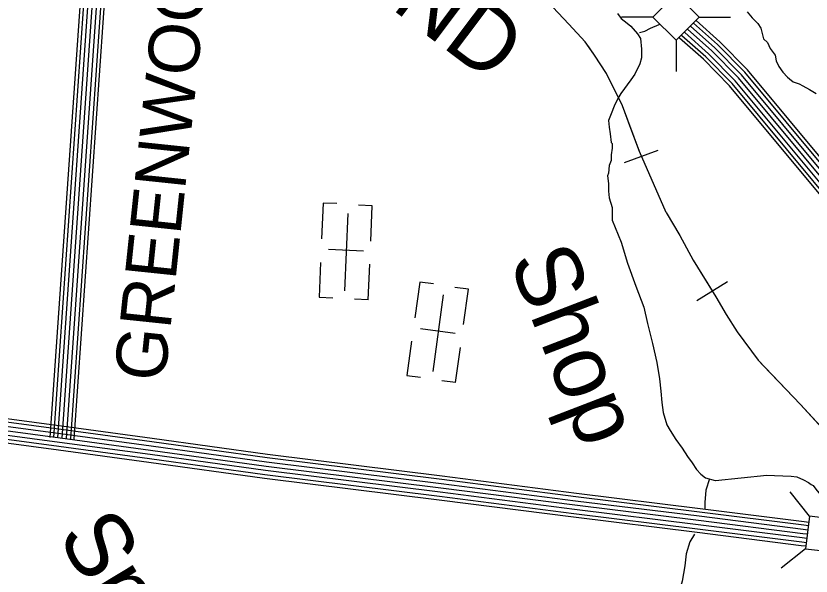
# Model space of a CAD drawing. Extents: x 1788175 to 1969470, y 584502 to 738744.
# Drawn here: x 1897454 to 1903219, y 653258 to 657322 of the extents above; entities that cross this region are included whole.
import ezdxf

# ---------------------------------------------------------------- set-up
doc = ezdxf.new("R2010")
doc.units = 0
for name, color, linetype in [('DESIGN - CONTOURS - Intermediate with optional Text', 7, 'Continuous'), ('DESIGN - DRAINAGE - Bridges and Cross Drains Size Text', 7, 'Continuous'), ('DESIGN - ROW - Right-of-Way and Easement Labels', 7, 'Continuous'), ('DESIGN - TRANSPORTATION - Text', 7, 'Continuous'), ('DESIGN - UTILITIES - Cable (Underground) with Text', 7, 'Continuous'), ('DESIGN - VEGETATION - Features with Text', 7, 'Continuous'), ('SURVEY - CENTERLINE - Preliminary Text', 7, 'Continuous'), ('SURVEY - DRAINAGE - Storm Sewer', 7, 'Continuous'), ('SURVEY - TRANSPORTATION - Roads', 7, 'Continuous')]:
    doc.layers.add(name, color=color, linetype=linetype)

msp = doc.modelspace()

# ---------------------------------------------------------------- linework, layer by layer
at = {"layer": 'DESIGN - CONTOURS - Intermediate with optional Text'}
for p, q in [((1902108.2, 656345.8), (1901864.5, 656255)), ((1902391.2, 655258.4), (1902612.4, 655395.1))]:
    msp.add_line(p, q, dxfattribs=at)
for points in [[(1901612.9, 657089.2), (1901580.8, 657135), (1901461.8, 657262), (1901307.1, 657427.2), (1901158.3, 657566.4)], [(1902167.7, 655895.7), (1901974.4, 656339.4), (1901851.1, 656670.6), (1901734.9, 656903.6), (1901650, 657036.4), (1901580.8, 657135), (1901461.8, 657262), (1901307.1, 657427.2)], [(1901913, 656504.3), (1901851.1, 656670.6), (1901734.9, 656903.6), (1901650, 657036.4), (1901612.9, 657089.2)], [(1902167.7, 655895.7), (1901974.4, 656339.4), (1901913, 656504.3)], [(1902167.7, 655895.7), (1902267, 655730), (1902364.2, 655549.4), (1902528.1, 655284.2), (1902603.1, 655155.5), (1902682.1, 655030.8), (1902836.4, 654825.5), (1903141.8, 654503), (1903782.2, 653809.7), (1904035.9, 653529.6), (1904119.3, 653446.9), (1904214.6, 653364.1), (1904329.9, 653277.2), (1904560.6, 653127.4), (1904839.1, 652947.2), (1905177.3, 652734.6), (1905531.6, 652523.8), (1905678.7, 652422.7), (1905804, 652335.7), (1905919.4, 652260.8)], [(1902167.7, 655895.7), (1902267, 655730), (1902364.2, 655549.4), (1902501.8, 655326.7)], [(1902501.8, 655326.7), (1902528.1, 655284.2), (1902603.1, 655155.5), (1902682.1, 655030.8), (1902836.4, 654825.5), (1902875.3, 654784.4)], [(1902875.3, 654784.4), (1903141.8, 654503), (1903326.7, 654302.9)]]:
    msp.add_lwpolyline(points, dxfattribs=at)
at = {"layer": 'DESIGN - TRANSPORTATION - Text'}
for points in [[(1902756.8, 657350.6), (1902791.5, 657308.9), (1902833.2, 657267.2), (1902854, 657232.5), (1902861, 657204.7), (1902874.9, 657156.1), (1902902.7, 657128.3), (1902923.5, 657086.6), (1902958.3, 657038), (1902965.2, 656996.3), (1902986.1, 656954.6), (1903013.8, 656912.9), (1903048.6, 656878.2), (1903062.5, 656864.3), (1903090.3, 656843.4), (1903132, 656829.5), (1903159.7, 656815.6), (1903208.4, 656787.8), (1903257, 656760)], [(1901815.3, 657338.5), (1901843.1, 657303.7), (1901884.8, 657269), (1901912.6, 657248.1), (1901961.2, 657192.6), (1901982.1, 657157.8), (1901989, 657081.4), (1901989, 657018.9), (1901978.6, 656973.7), (1901942, 656899.6), (1901912.6, 656859.1), (1901839.6, 656758.3)], [(1901975.3, 657201), (1902013.3, 657211.7), (1902055, 657232.5), (1902117.6, 657260.3), (1902123.8, 657262.4)], [(1901839.6, 656758.3), (1901818.8, 656723.6), (1901791, 656668), (1901770.2, 656612.4), (1901749.3, 656563.8), (1901756.3, 656515.1), (1901763.2, 656466.5), (1901770.2, 656404), (1901777.1, 656397), (1901777.1, 656362.3), (1901770.2, 656313.6), (1901770.2, 656271.9), (1901756.3, 656237.2), (1901749.3, 656181.6), (1901742.4, 656160.8), (1901749.3, 656105.2), (1901749.3, 656049.6), (1901756.3, 656001), (1901777.1, 655931.5), (1901777.1, 655841.2)], [(1901777.1, 655841.2), (1901843.4, 655679.5), (1901888.3, 655529), (1901948.9, 655360.4), (1902007.7, 655207.8), (1902032.8, 655091.5), (1902069.7, 654945.1), (1902100.6, 654806.8), (1902119.7, 654688.5), (1902131, 654600.3), (1902136.3, 654518.2), (1902145.8, 654444.1), (1902173.1, 654355.8), (1902198.7, 654313.6), (1902238.2, 654249.2), (1902283.7, 654184.8), (1902323.2, 654126.5), (1902356.9, 654080.2), (1902388.5, 654031.9), (1902420.2, 653997.7), (1902454, 653971.4), (1902523.8, 653950.9), (1902526.1, 653951)], [(1902482.2, 653963.1), (1902455.3, 653881.3), (1902448.6, 653791.2), (1902450, 653743.5)], [(1902526.1, 653951), (1902897.5, 653990.4), (1902952.7, 653987.3), (1903073.9, 653983.5), (1903117, 653978.7), (1903164.1, 653956.4), (1903200.3, 653937.7), (1903220.2, 653923.3), (1903234, 653914.1), (1903254.6, 653888.8), (1903296, 653835.9), (1903306.2, 653797.3), (1903314.4, 653748.5), (1903315.7, 653679)], [(1902373.6, 653561.6), (1902340.5, 653505.7), (1902313.8, 653419.8), (1902303.1, 653331.8), (1902284.3, 653221.8), (1902253.4, 653109.9), (1902222.9, 653034.1), (1902186.2, 652950.3), (1902169.8, 652890.3), (1902163.2, 652820.3), (1902164.7, 652754.2), (1902156.2, 652690.2), (1902149.5, 652598.2), (1902149, 652528.1), (1902164.3, 652445.9), (1902169.9, 652393.8), (1902170.7, 652310.6), (1902161.1, 652289.8)]]:
    msp.add_lwpolyline(points, dxfattribs=at)
at = {"layer": 'DESIGN - UTILITIES - Cable (Underground) with Text'}
for p, q in [((1899682, 655964.2), (1899670.9, 655703.6)), ((1899781.6, 655959.9), (1899682.6, 655964.1)), ((1900037.9, 655945.1), (1899938.2, 655949.3)), ((1900026.9, 655688.5), (1900037.8, 655945.1)), ((1899973.7, 655616.3), (1899720.4, 655627.1)), ((1899663.6, 655532.8), (1899652.9, 655281.5)), ((1900008.7, 655262.5), (1900019.7, 655520.3)), ((1900382, 655390.7), (1900346.6, 655132.3)), ((1900480.7, 655377.2), (1900382.6, 655390.6)), ((1900734.5, 655338.5), (1900635.7, 655352)), ((1900699.6, 655084.1), (1900734.4, 655338.5)), ((1899653.1, 655281.5), (1899751.2, 655277.4)), ((1900008.6, 655262.5), (1899909.2, 655266.7)), ((1900640, 655017.2), (1900388.7, 655051.6)), ((1900323.4, 654962.9), (1900289.4, 654713.8)), ((1900641.8, 654661.6), (1900676.8, 654917.3)), ((1900289.5, 654713.7), (1900386.9, 654700.5)), ((1900641.7, 654661.6), (1900543.1, 654675.1))]:
    msp.add_line(p, q, dxfattribs=at)
for points in [[(1899859.9, 655889.1), (1899835.9, 655326.6)], [(1900552.1, 655299.4), (1900475.8, 654741.5)]]:
    msp.add_lwpolyline(points, dxfattribs=at)
at = {"layer": 'SURVEY - CENTERLINE - Preliminary Text'}
for points in [[(1905528, 653419.8), (1905449.4, 653514.9), (1905303.1, 653705.9), (1905098.9, 653963.9), (1904475.2, 654733.1), (1903900.9, 655468.1), (1902715.3, 656893.4), (1902519.3, 657092.7), (1902346.4, 657246.2), (1902344, 657248.5)], [(1905556.2, 653434.3), (1905473.6, 653534.2), (1905327.6, 653724.9), (1905123.1, 653983.3), (1904499.4, 654752.4), (1903925.1, 655487.6), (1902738.3, 656914.2), (1902540.6, 657115.2), (1902367.5, 657268.9), (1902365.9, 657270.4)], [(1905582.8, 653442.5), (1905493.8, 653550.2), (1905347.9, 653740.7), (1905143.2, 653999.4), (1904519.5, 654768.4), (1903945.1, 655503.7), (1902757.4, 656931.5), (1902558.4, 657133.8), (1902385.1, 657287.6), (1902384.1, 657288.6)], [(1905466.4, 653348.3), (1905376.6, 653457), (1905229.7, 653648.8), (1905026.3, 653905.8), (1904402.4, 654675.2), (1903828.5, 655409.7), (1902646.3, 656831), (1902455.2, 657025.2), (1902282.8, 657178.3), (1902278.3, 657182.8)], [(1905482.6, 653377.3), (1905400.8, 653476.3), (1905254.2, 653667.8), (1905050.5, 653925.2), (1904426.6, 654694.5), (1903852.7, 655429.2), (1902669.3, 656851.8), (1902476.5, 657047.7), (1902304, 657201), (1902300.2, 657204.7)], [(1905503.5, 653400.7), (1905425.1, 653495.6), (1905278.6, 653686.8), (1905074.7, 653944.6), (1904450.9, 654713.8), (1903876.8, 655448.7), (1902692.3, 656872.6), (1902497.9, 657070.2), (1902325.2, 657223.6), (1902322.1, 657226.6)], [(1905457.1, 653320.8), (1905357.2, 653441.6), (1905210.2, 653633.6), (1905007, 653890.3), (1904383.1, 654659.8), (1903809.3, 655394.2), (1902627.9, 656814.4), (1902438.1, 657007.3), (1902265.9, 657160.3), (1902260.8, 657165.3)]]:
    msp.add_lwpolyline(points, dxfattribs=at)
at = {"layer": 'SURVEY - DRAINAGE - Storm Sewer'}
for p, q in [((1902072.8, 657313.3), (1901845.7, 657313.3)), ((1902408.8, 657313.3), (1902636, 657313.3)), ((1902240.8, 657145.4), (1902240.8, 656918.3)), ((1903207.2, 653691.8), (1903066.5, 653870.1)), ((1903179.5, 653455.8), (1903001.2, 653315.1))]:
    msp.add_line(p, q, dxfattribs=at)
for points in [[(1902072.8, 657313.3), (1902240.8, 657145.4), (1902408.8, 657313.3), (1902240.8, 657481.4)], [(1903179.5, 653455.8), (1903415.4, 653428), (1903443.2, 653664), (1903207.2, 653691.8)]]:
    msp.add_lwpolyline(points, close=True, dxfattribs=at)
at = {"layer": 'SURVEY - TRANSPORTATION - Roads'}
for points in [[(1898415.4, 660757.7), (1898275.6, 660674.2), (1898164.9, 660550.6), (1898101.7, 660406.4), (1898087.1, 660182.4), (1898071.9, 659612.1), (1897700.6, 654264.5)], [(1898413.3, 660726.5), (1898292.2, 660654.1), (1898186.8, 660536.5), (1898127, 660400.2), (1898112.8, 660181.2), (1898097.6, 659610.9), (1897726.2, 654262.7)], [(1898413.5, 660690.5), (1898312.1, 660629.9), (1898213.2, 660519.5), (1898157.6, 660392.7), (1898143.7, 660179.8), (1898128.5, 659609.4), (1897757.1, 654260.6)], [(1898423.3, 660660.3), (1898332.1, 660605.7), (1898239.6, 660502.5), (1898188.2, 660385.3), (1898174.7, 660178.3), (1898159.5, 659607.9), (1897788.1, 654258.4)], [(1898415.6, 660655.7), (1898332.1, 660605.7), (1898239.6, 660502.5), (1898188.2, 660385.3), (1898174.7, 660178.3), (1898159.5, 659607.9), (1897788.1, 654258.4)], [(1898435.6, 660631.5), (1898352, 660581.5), (1898266, 660485.5), (1898218.8, 660377.8), (1898205.7, 660176.9), (1898190.5, 659606.4), (1897819, 654256.3)], [(1898453.6, 660606.2), (1898372, 660557.4), (1898292.4, 660468.5), (1898249.4, 660370.4), (1898236.7, 660175.5), (1898221.4, 659604.9), (1897849.9, 654254.2)], [(1898472.9, 660588.9), (1898387.9, 660538.1), (1898313.5, 660455), (1898273.7, 660364.4), (1898261.4, 660174.4), (1898246.1, 659603.7), (1897874.6, 654252.4)], [(1897023.7, 654424.2), (1897782.4, 654322.7)], [(1897026.8, 654448.7), (1897785.7, 654347.2)], [(1897015.9, 654362.7), (1897774.2, 654261.2)], [(1897015.9, 654362.7), (1897774.2, 654261.2)], [(1897019.8, 654393.5), (1897778.3, 654292)], [(1897008.1, 654301.2), (1897765.9, 654199.8)], [(1897012, 654332), (1897770, 654230.5)], [(1897782.5, 654322.7), (1898439.6, 654233.9), (1899276, 654117.8), (1900542, 653960.6), (1901514.6, 653835.5), (1902411.3, 653725), (1903166.3, 653629.4), (1903199.4, 653625.3)], [(1897785.8, 654347.2), (1898443, 654258.4), (1899279.3, 654142.3), (1900545.1, 653985.1), (1901517.7, 653860), (1902414.4, 653749.5), (1903169.3, 653654), (1903202.3, 653649.9)], [(1897004.8, 654275.7), (1897762.5, 654174.3)], [(1897774.2, 654261.2), (1898431.2, 654172.4), (1899268, 654056.3), (1900534.2, 653899.1), (1901506.9, 653774), (1902403.6, 653663.4), (1903158.6, 653567.9), (1903192.2, 653563.8)], [(1897774.2, 654261.2), (1898431.2, 654172.4), (1899268, 654056.3), (1900534.2, 653899.1), (1901506.9, 653774), (1902403.6, 653663.4), (1903158.6, 653567.9), (1903192.2, 653563.8)], [(1897778.3, 654292), (1898435.4, 654203.2), (1899272, 654087.1), (1900538.1, 653929.8), (1901510.7, 653804.7), (1902407.5, 653694.2), (1903162.4, 653598.7), (1903195.8, 653594.6)], [(1897765.8, 654199.8), (1898422.8, 654111), (1899259.9, 653994.8), (1900526.4, 653837.6), (1901499.1, 653712.5), (1902396, 653601.9), (1903150.9, 653506.4), (1903184.9, 653502.2)], [(1897770, 654230.5), (1898427, 654141.7), (1899263.9, 654025.6), (1900530.3, 653868.3), (1901503, 653743.2), (1902399.8, 653632.7), (1903154.7, 653537.2), (1903188.5, 653533)], [(1897762.4, 654174.3), (1898419.3, 654085.5), (1899256.5, 653969.4), (1900523.2, 653812.1), (1901495.9, 653686.9), (1902392.8, 653576.4), (1903147.7, 653480.9), (1903181.9, 653476.7)]]:
    msp.add_lwpolyline(points, dxfattribs=at)

# ---------------------------------------------------------------- texts
at = {"layer": 'DESIGN - DRAINAGE - Bridges and Cross Drains Size Text'}
for s, rotation, p in [('Shop', 291.07315, (1901026.8, 655550.9)), ('Spring', 301.06841, (1897748.4, 653549))]:
    msp.add_text(s, height=475, rotation=rotation, dxfattribs=at).set_placement(p)
at = {"layer": 'DESIGN - ROW - Right-of-Way and Easement Labels'}
msp.add_text('GREENWOOD', height=370, rotation=83.99928, dxfattribs=at).set_placement((1898533.8, 654660.3))
at = {"layer": 'DESIGN - VEGETATION - Features with Text'}
msp.add_text('AND', height=475, rotation=323.04364, dxfattribs=at).set_placement((1899828.8, 657633.8))

doc.saveas('drawing.dxf')
